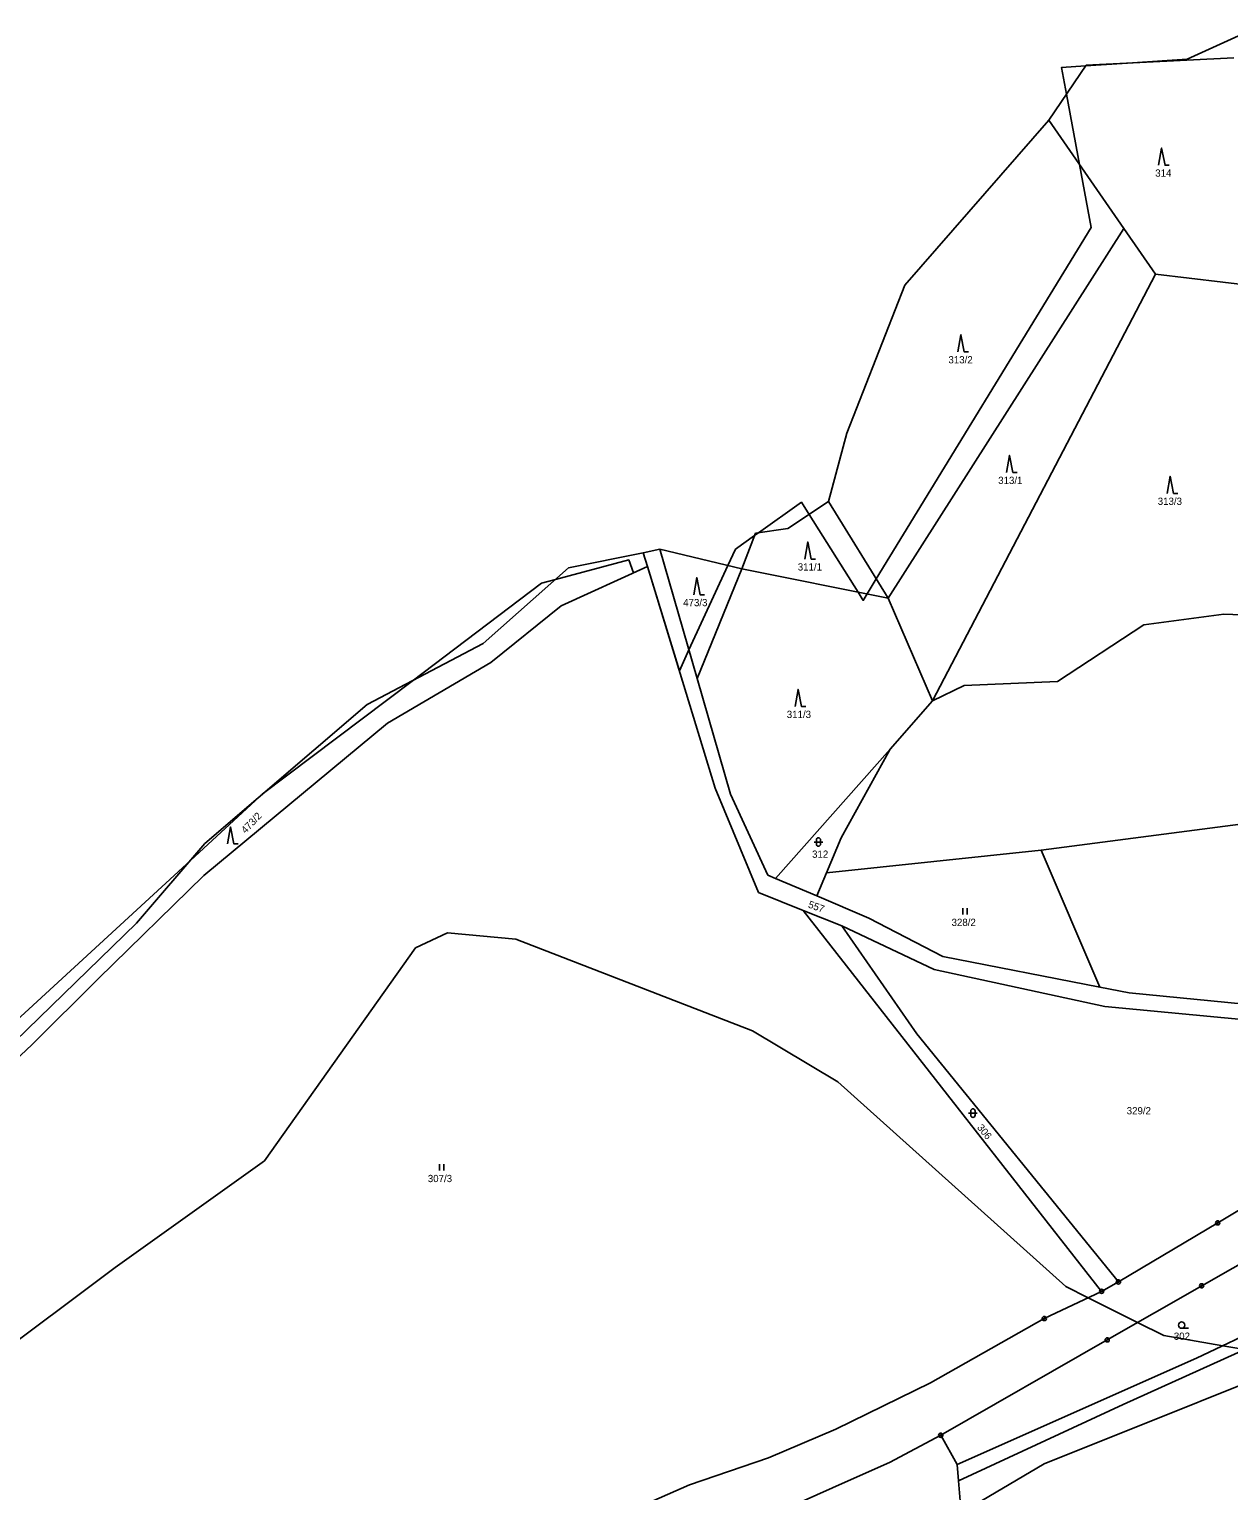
# Model space of a CAD drawing. Extents: x -547623 to -538651, y -1096714 to -1086522.
# Drawn here: x -545652.7 to -545371.2, y -1094983.9 to -1094641 of the extents above; entities that cross this region are included whole.
import ezdxf

# ---------------------------------------------------------------- set-up
doc = ezdxf.new("R2010")
doc.units = 0
for name, color, linetype in [('Vrstva 1', 7, 'Continuous'), ('Vrstva 25', 7, 'Continuous'), ('Vrstva 52', 7, 'Continuous'), ('Vrstva 83', 7, 'Continuous'), ('Vrstva 86', 7, 'Continuous')]:
    doc.layers.add(name, color=color, linetype=linetype)

msp = doc.modelspace()

# ---------------------------------------------------------------- linework, layer by layer
at = {"layer": 'Vrstva 1'}
for points in [[(-545404.74, -1094649.43), (-545413.47, -1094662.34)], [(-545370.07, -1094647.72), (-545404.74, -1094649.43)], [(-545447.24, -1094701.06), (-545413.47, -1094662.34)], [(-545413.47, -1094662.34), (-545395.88, -1094687.74)], [(-545451.15, -1094774.5), (-545395.88, -1094687.74)], [(-545395.88, -1094687.74), (-545388.44, -1094698.49)], [(-545440.76, -1094798.59), (-545388.44, -1094698.49)], [(-545388.44, -1094698.49), (-545364.77, -1094701.28)], [(-545447.24, -1094701.06), (-545460.88, -1094735.81)], [(-545460.88, -1094735.81), (-545465.13, -1094751.8)], [(-545465.13, -1094751.8), (-545474.71, -1094758.12)], [(-545451.15, -1094774.5), (-545465.13, -1094751.8)], [(-545482.29, -1094759.27), (-545485.51, -1094767.6)], [(-545474.71, -1094758.12), (-545482.29, -1094759.27)], [(-545508.61, -1094763.82), (-545526.13, -1094767.38)], [(-545504.69, -1094763.02), (-545508.61, -1094763.82)], [(-545507.63, -1094767.02), (-545508.61, -1094763.82)], [(-545485.51, -1094767.6), (-545504.69, -1094763.02)], [(-545495.96, -1094793.35), (-545504.69, -1094763.02)], [(-545546.16, -1094785.16), (-545526.13, -1094767.38)], [(-545527.84, -1094776.32), (-545507.63, -1094767.02)], [(-545491.72, -1094819.06), (-545507.63, -1094767.02)], [(-545485.51, -1094767.6), (-545495.96, -1094793.35)], [(-545485.51, -1094767.6), (-545451.15, -1094774.5)], [(-545527.84, -1094776.32), (-545544.39, -1094789.6)], [(-545440.76, -1094798.59), (-545451.15, -1094774.5)], [(-545391.15, -1094780.78), (-545372.43, -1094778.28)], [(-545372.43, -1094778.28), (-545353.71, -1094778.91)], [(-545411.39, -1094794.02), (-545391.15, -1094780.78)], [(-545573.38, -1094799.47), (-545546.16, -1094785.16)], [(-545544.39, -1094789.6), (-545568.61, -1094803.85)], [(-545488.16, -1094820.47), (-545495.96, -1094793.35)], [(-545440.76, -1094798.59), (-545433.31, -1094795)], [(-545433.31, -1094795), (-545411.39, -1094794.02)], [(-545611.46, -1094832.06), (-545573.38, -1094799.47)], [(-545450.69, -1094809.88), (-545440.76, -1094798.59)], [(-545568.61, -1094803.85), (-545611.71, -1094839.53)], [(-545450.69, -1094809.88), (-545477.58, -1094840.23)], [(-545462.16, -1094830.7), (-545450.69, -1094809.88)], [(-545256.96, -1094813), (-545415.29, -1094833.59)], [(-545491.72, -1094819.06), (-545481.56, -1094843.51)], [(-545479.39, -1094839.46), (-545488.16, -1094820.47)], [(-545462.16, -1094830.7), (-545465.59, -1094838.92)], [(-545627.49, -1094850.77), (-545611.46, -1094832.06)], [(-545415.29, -1094833.59), (-545465.59, -1094838.92)], [(-545415.29, -1094833.59), (-545401.48, -1094865.75)], [(-545611.71, -1094839.53), (-545636.51, -1094863.78)], [(-545477.58, -1094840.23), (-545479.39, -1094839.46)], [(-545467.86, -1094844.36), (-545477.58, -1094840.23)], [(-545465.59, -1094838.92), (-545467.86, -1094844.36)], [(-545481.56, -1094843.51), (-545471.13, -1094847.75)], [(-545455.67, -1094849.54), (-545467.86, -1094844.36)], [(-545401.07, -1094937.13), (-545471.13, -1094847.75)], [(-545471.13, -1094847.75), (-545462.04, -1094851.36)], [(-545656.04, -1094878.51), (-545627.49, -1094850.77)], [(-545462.04, -1094851.36), (-545444.43, -1094876.72)], [(-545462.04, -1094851.36), (-545440.4, -1094861.61)], [(-545438.33, -1094858.57), (-545455.67, -1094849.54)], [(-545401.48, -1094865.75), (-545438.33, -1094858.57)], [(-545440.4, -1094861.61), (-545400.36, -1094870.3)], [(-545636.51, -1094863.78), (-545652, -1094879.19)], [(-545394.63, -1094867.08), (-545401.48, -1094865.75)], [(-545363.5, -1094870.17), (-545394.63, -1094867.08)], [(-545400.36, -1094870.3), (-545364.86, -1094873.68)], [(-545652, -1094879.19), (-545680.04, -1094905.54)], [(-545444.43, -1094876.72), (-545397.14, -1094934.92)], [(-545373.85, -1094921.06), (-545347.39, -1094905.2)], [(-545377.6, -1094935.83), (-545342.29, -1094915.72)], [(-545373.85, -1094921.06), (-545397.14, -1094934.92)], [(-545401.07, -1094937.13), (-545414.54, -1094943.5)], [(-545397.14, -1094934.92), (-545401.07, -1094937.13)], [(-545399.77, -1094948.51), (-545377.6, -1094935.83)], [(-545378.81, -1094952.82), (-545345.82, -1094937.2)], [(-545441.24, -1094958.58), (-545414.54, -1094943.5)], [(-545348.66, -1094942.25), (-545395.99, -1094963.66)], [(-545438.81, -1094970.89), (-545399.77, -1094948.51)], [(-545341.9, -1094948.51), (-545414.56, -1094977.56)], [(-545434.97, -1094977.76), (-545378.81, -1094952.82)], [(-545463.46, -1094969.49), (-545441.24, -1094958.58)], [(-545395.99, -1094963.66), (-545434.66, -1094981.55)], [(-545479.23, -1094976.19), (-545463.46, -1094969.49)], [(-545450.86, -1094977.32), (-545438.81, -1094970.89)], [(-545438.81, -1094970.89), (-545434.97, -1094977.76)], [(-545497.77, -1094982.52), (-545479.23, -1094976.19)], [(-545460.55, -1094981.59), (-545450.86, -1094977.32)], [(-545434.97, -1094977.76), (-545434.66, -1094981.55)], [(-545414.56, -1094977.56), (-545434.04, -1094989.12)], [(-545495.85, -1094997.39), (-545460.55, -1094981.59)], [(-545434.66, -1094981.55), (-545434.04, -1094989.12)], [(-545513.22, -1094989.36), (-545497.77, -1094982.52)]]:
    msp.add_lwpolyline(points, dxfattribs=at)
at = {"layer": 'Vrstva 25'}
for p, q in [((-545468, -1094832.2), (-545468, -1094831.2)), ((-545467, -1094831.2), (-545467, -1094832.2)), ((-545468.5, -1094831.7), (-545466.5, -1094831.7)), ((-545433.6, -1094848.7), (-545433.6, -1094847.2)), ((-545432.6, -1094848.7), (-545432.6, -1094847.2)), ((-545432.28, -1094895.3), (-545430.28, -1094895.3)), ((-545431.78, -1094895.8), (-545431.78, -1094894.8)), ((-545430.78, -1094894.8), (-545430.78, -1094895.8)), ((-545556.4, -1094908.8), (-545556.4, -1094907.3)), ((-545555.4, -1094908.8), (-545555.4, -1094907.3)), ((-545382.3, -1094945.8), (-545380.7, -1094945.8))]:
    msp.add_line(p, q, dxfattribs=at)
for points in [[(-545387.7, -1094672.9), (-545387, -1094668.9), (-545386.2, -1094672.9), (-545385.2, -1094672.9)], [(-545434.8, -1094716.7), (-545434.1, -1094712.7), (-545433.3, -1094716.7), (-545432.3, -1094716.7)], [(-545423.4, -1094745), (-545422.7, -1094741), (-545421.9, -1094745), (-545420.9, -1094745)], [(-545385.7, -1094749.9), (-545385, -1094745.9), (-545384.2, -1094749.9), (-545383.2, -1094749.9)], [(-545470.7, -1094765.3), (-545470, -1094761.3), (-545469.2, -1094765.3), (-545468.2, -1094765.3)], [(-545496.76, -1094773.67), (-545496.06, -1094769.67), (-545495.26, -1094773.67), (-545494.26, -1094773.67)], [(-545473, -1094799.9), (-545472.3, -1094795.9), (-545471.5, -1094799.9), (-545470.5, -1094799.9)], [(-545606.15, -1094832.15), (-545605.45, -1094828.15), (-545604.65, -1094832.15), (-545603.65, -1094832.15)]]:
    msp.add_lwpolyline(points, dxfattribs=at)
msp.add_circle((-545382.3, -1094945.05), 0.75, dxfattribs=at)
for centre, start, end in [((-545467.5, -1094831.2), 0, 180), ((-545467.5, -1094832.2), 180, 0), ((-545431.28, -1094894.8), 0, 180), ((-545431.28, -1094895.8), 180, 0)]:
    msp.add_arc(centre, 0.5, start, end, dxfattribs=at)
at = {"layer": 'Vrstva 52'}
for points in [[(-545365.5, -1094641), (-545381, -1094648), (-545394.97, -1094648.95), (-545404.87, -1094649.62), (-545410.5, -1094650), (-545409.34, -1094656.23), (-545406.25, -1094672.76), (-545403.5, -1094687.5), (-545453.93, -1094769.98), (-545456.09, -1094773.51), (-545457, -1094775), (-545458.21, -1094773.08), (-545469.72, -1094754.83), (-545471.5, -1094752), (-545481.61, -1094759.17), (-545482.5, -1094759.8), (-545487, -1094763), (-545488.76, -1094766.82), (-545497.89, -1094786.64), (-545500.14, -1094791.53), (-545507.63, -1094767.02), (-545510.9, -1094768.53), (-545512, -1094765.5), (-545529.22, -1094770.12), (-545532.5, -1094771), (-545562.84, -1094793.93), (-545598, -1094820.5), (-545598.64, -1094821.08), (-545614.78, -1094835.93), (-545713.22, -1094926.48)], [(-545662.5, -1094954), (-545632.5, -1094931.5), (-545597.5, -1094906.5), (-545562, -1094856.5), (-545554.5, -1094853), (-545538.5, -1094854.5), (-545483, -1094876), (-545463, -1094888), (-545409.5, -1094936), (-545404.24, -1094938.63), (-545392.64, -1094944.43), (-545386.5, -1094947.5), (-545372.61, -1094949.89), (-545367.49, -1094950.77), (-545353.54, -1094953.16), (-545309.79, -1094960.68), (-545307.21, -1094961.13)]]:
    msp.add_lwpolyline(points, dxfattribs=at)
at = {"layer": 'Vrstva 83'}
for centre, radius in [((-545373.85, -1094921.06), 0.5), ((-545373.85, -1094921.06), 0.1), ((-545401.07, -1094937.13), 0.5), ((-545401.07, -1094937.13), 0.1), ((-545397.14, -1094934.92), 0.5), ((-545397.14, -1094934.92), 0.1), ((-545377.6, -1094935.83), 0.5), ((-545377.6, -1094935.83), 0.1), ((-545414.54, -1094943.5), 0.5), ((-545414.54, -1094943.5), 0.1), ((-545399.77, -1094948.51), 0.5), ((-545399.77, -1094948.51), 0.1), ((-545438.81, -1094970.89), 0.5), ((-545438.81, -1094970.89), 0.1)]:
    msp.add_circle(centre, radius, dxfattribs=at)

# ---------------------------------------------------------------- texts
at = {"layer": 'Vrstva 86'}
for s, p in [('314', (-545388.5, -1094675.6)), ('313/2', (-545437.01, -1094719.4)), ('313/1', (-545425.34, -1094747.7)), ('313/3', (-545387.91, -1094752.6)), ('311/1', (-545472.36, -1094768)), ('473/3', (-545499.24, -1094776.37)), ('311/3', (-545474.94, -1094802.6)), ('312', (-545469, -1094835.4)), ('328/2', (-545436.28, -1094851.4)), ('329/2', (-545395.19, -1094895.6)), ('307/3', (-545559.15, -1094911.5)), ('302', (-545384.14, -1094948.5))]:
    msp.add_text(s, height=1.7, dxfattribs=at).set_placement(p)
for s, rotation, p in [('473/2', 46.3129, (-545601.91, -1094829.84)), ('557', 340.1329, (-545470.06, -1094847.03)), ('306', 309.0412, (-545430.4, -1094898.74))]:
    msp.add_text(s, height=1.7, rotation=rotation, dxfattribs=at).set_placement(p)

doc.saveas('drawing.dxf')
